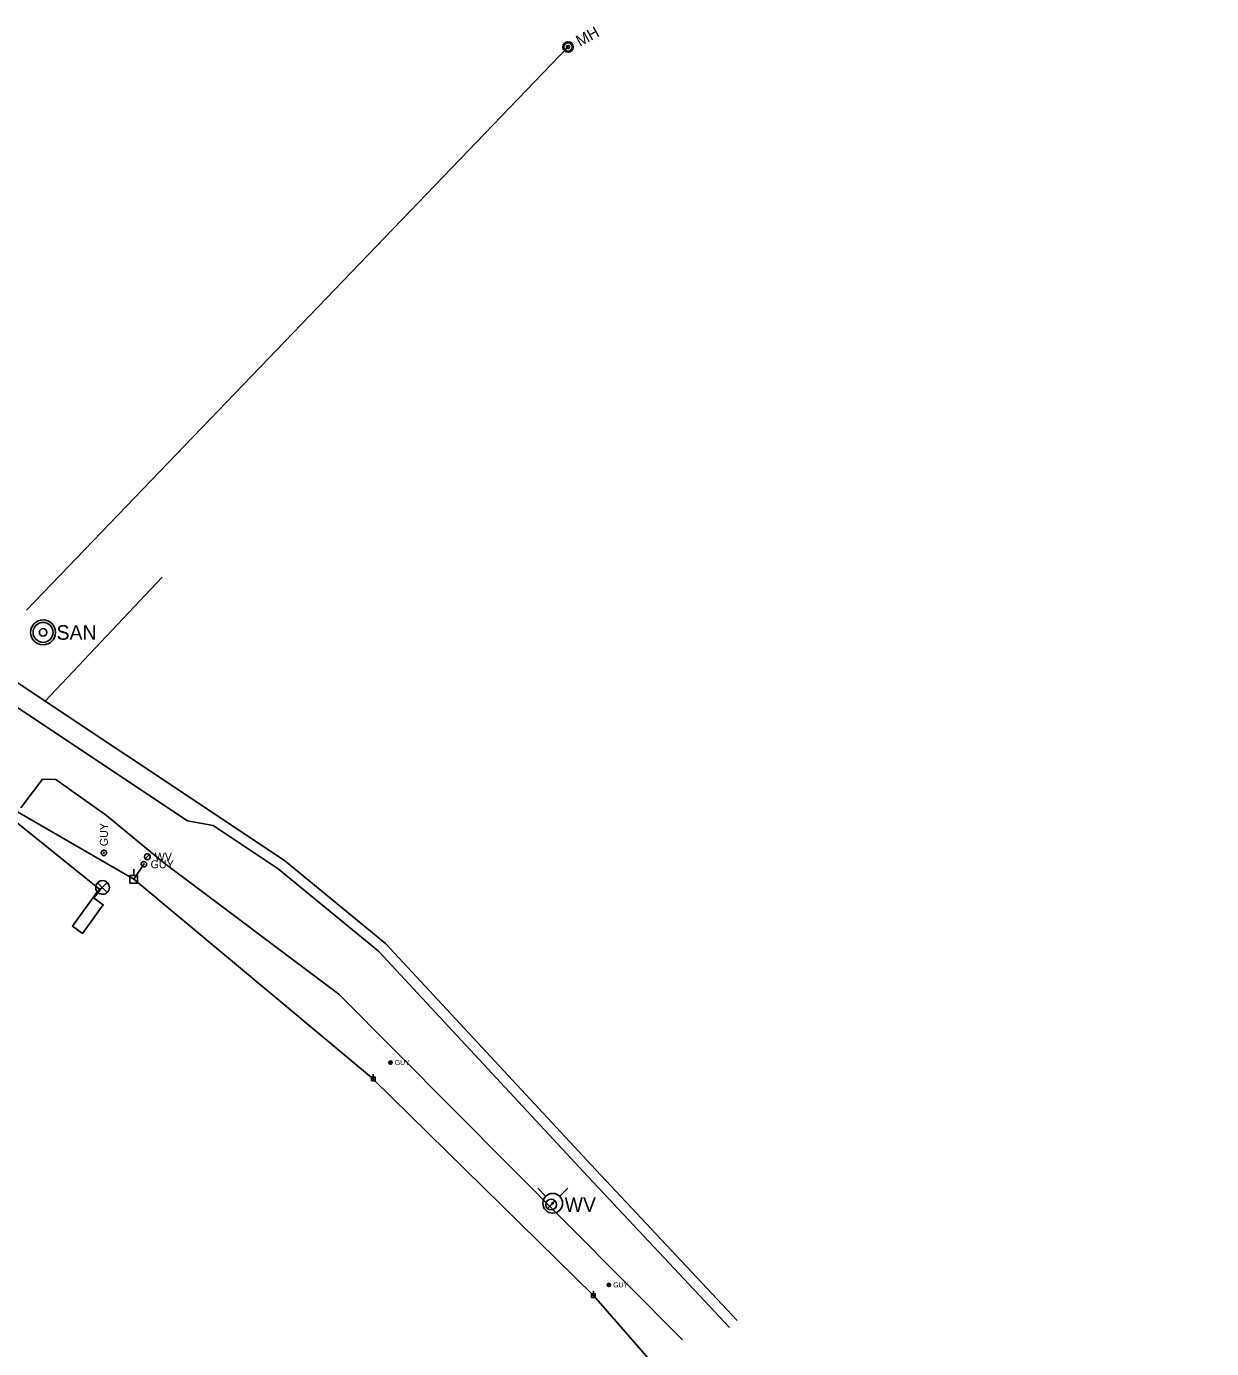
# Model space of a CAD drawing. Extents: x 600849 to 606371, y 330010 to 403088.
# Drawn here: x 603011 to 603582, y 353252 to 353888 of the extents above; entities that cross this region are included whole.
import ezdxf

# ---------------------------------------------------------------- set-up
doc = ezdxf.new("R2010")
doc.units = 0
for name, color, linetype in [('E_SIG', 7, 'Continuous'), ('E_UTL_EGuyWire', 7, 'Continuous'), ('E_UTL_EPowerPole', 7, 'Continuous'), ('E_UTL_G_UG', 7, 'Continuous'), ('E_UTL_Loop_UG', 7, 'Continuous'), ('E_UTL_Overhead', 7, 'Continuous'), ('E_UTL_SAN', 7, 'Continuous'), ('E_UTL_SAN_MH', 7, 'Continuous'), ('E_UTL_SAN_UG_MMSD', 7, 'Continuous'), ('E_UTL_W', 7, 'Continuous'), ('E_UTL_W_UG', 7, 'Continuous'), ('E_UTL_WHydrant', 7, 'Continuous')]:
    doc.layers.add(name, color=color, linetype=linetype)

# ---------------------------------------------------------------- blocks, each defined once
blk = doc.blocks.new('PPOL')
at = {"layer": 'E_UTL_EPowerPole'}
blk.add_line((-0.2, 13.7), (-0.2, 35.3), dxfattribs=at)
blk.add_lwpolyline([(-13.9, -13.7), (13.5, -13.7), (13.5, 13.7), (-13.9, 13.7)], close=True, dxfattribs=at)
blk.add_circle((0, 0), 1.77, dxfattribs=at)
blk = doc.blocks.new('GUY')
at = {"layer": 'E_UTL_EGuyWire'}
for radius in [12.2, 1.52]:
    blk.add_circle((0, 0), radius, dxfattribs=at)
blk.add_text('GUY', height=36.58, dxfattribs=at).set_placement((30.5, -18.3))

msp = doc.modelspace()

# ---------------------------------------------------------------- linework, layer by layer
at = {"layer": 'E_SIG'}
msp.add_line((602993.08, 353516.29), (603046.56, 353473.35), dxfattribs=at)
for points in [[(603051.27, 353474.09), (603051.21, 353474.72), (603051.03, 353475.32), (603050.75, 353475.88), (603050.36, 353476.37), (603049.88, 353476.78), (603049.34, 353477.09), (603048.75, 353477.3), (603048.13, 353477.39), (603047.5, 353477.36), (603046.89, 353477.21), (603046.32, 353476.95), (603045.81, 353476.59), (603045.37, 353476.13), (603045.04, 353475.6), (603044.8, 353475.02), (603044.68, 353474.4), (603044.68, 353473.78), (603044.8, 353473.16), (603045.04, 353472.58), (603045.37, 353472.05), (603045.81, 353471.6), (603046.32, 353471.23), (603046.89, 353470.97), (603047.5, 353470.82), (603048.13, 353470.79), (603048.75, 353470.88), (603049.34, 353471.09), (603049.88, 353471.4), (603050.36, 353471.81), (603050.75, 353472.31), (603051.03, 353472.86), (603051.21, 353473.47), (603051.27, 353474.09)], [(603050.23, 353476.43), (603045.62, 353471.77)], [(603045.62, 353476.38), (603050.27, 353471.73)], [(603047.72, 353474.26), (603043.62, 353468.74)]]:
    msp.add_lwpolyline(points, dxfattribs=at)
at = {"layer": 'E_UTL_EGuyWire'}
msp.add_line((603067.88, 353485.24), (603063.01, 353478.09), dxfattribs=at)
for points in [[(603048.61, 353492.02), (603048.37, 353492), (603048.13, 353491.93), (603047.92, 353491.82), (603047.73, 353491.67), (603047.57, 353491.49), (603047.44, 353491.27), (603047.36, 353491.04), (603047.33, 353490.8), (603047.34, 353490.56), (603047.4, 353490.32), (603047.5, 353490.1), (603047.64, 353489.9), (603047.82, 353489.73), (603048.02, 353489.6), (603048.25, 353489.51), (603048.49, 353489.46), (603048.73, 353489.46), (603048.97, 353489.51), (603049.2, 353489.6), (603049.4, 353489.73), (603049.58, 353489.9), (603049.72, 353490.1), (603049.82, 353490.32), (603049.88, 353490.56), (603049.89, 353490.8), (603049.86, 353491.04), (603049.78, 353491.27), (603049.66, 353491.49), (603049.5, 353491.67), (603049.3, 353491.82), (603049.09, 353491.93), (603048.85, 353492), (603048.61, 353492.02)], [(603048.61, 353490.9), (603048.58, 353490.9), (603048.55, 353490.89), (603048.52, 353490.88), (603048.5, 353490.86), (603048.48, 353490.83), (603048.46, 353490.81), (603048.46, 353490.78), (603048.45, 353490.75), (603048.45, 353490.72), (603048.46, 353490.69), (603048.47, 353490.66), (603048.49, 353490.64), (603048.51, 353490.61), (603048.54, 353490.6), (603048.57, 353490.59), (603048.6, 353490.58), (603048.63, 353490.58), (603048.66, 353490.59), (603048.68, 353490.6), (603048.71, 353490.61), (603048.73, 353490.64), (603048.75, 353490.66), (603048.76, 353490.69), (603048.77, 353490.72), (603048.77, 353490.75), (603048.77, 353490.78), (603048.76, 353490.81), (603048.74, 353490.83), (603048.72, 353490.86), (603048.7, 353490.88), (603048.67, 353490.89), (603048.64, 353490.9), (603048.61, 353490.9)], [(603069.16, 353485.24), (603069.14, 353485.48), (603069.07, 353485.72), (603068.96, 353485.93), (603068.81, 353486.13), (603068.62, 353486.29), (603068.41, 353486.41), (603068.18, 353486.49), (603067.94, 353486.52), (603067.7, 353486.51), (603067.46, 353486.45), (603067.24, 353486.35), (603067.04, 353486.21), (603066.87, 353486.03), (603066.74, 353485.83), (603066.65, 353485.6), (603066.6, 353485.36), (603066.6, 353485.12), (603066.65, 353484.88), (603066.74, 353484.65), (603066.87, 353484.45), (603067.04, 353484.27), (603067.24, 353484.13), (603067.46, 353484.03), (603067.7, 353483.97), (603067.94, 353483.96), (603068.18, 353483.99), (603068.41, 353484.07), (603068.62, 353484.19), (603068.81, 353484.35), (603068.96, 353484.55), (603069.07, 353484.76), (603069.14, 353485), (603069.16, 353485.24)], [(603068.04, 353485.24), (603068.04, 353485.27), (603068.03, 353485.3), (603068.01, 353485.33), (603067.99, 353485.35), (603067.97, 353485.37), (603067.95, 353485.39), (603067.92, 353485.4), (603067.89, 353485.4), (603067.86, 353485.4), (603067.83, 353485.39), (603067.8, 353485.38), (603067.77, 353485.36), (603067.75, 353485.34), (603067.74, 353485.31), (603067.72, 353485.29), (603067.72, 353485.26), (603067.72, 353485.22), (603067.72, 353485.19), (603067.74, 353485.17), (603067.75, 353485.14), (603067.77, 353485.12), (603067.8, 353485.1), (603067.83, 353485.09), (603067.86, 353485.08), (603067.89, 353485.08), (603067.92, 353485.08), (603067.95, 353485.09), (603067.97, 353485.11), (603067.99, 353485.13), (603068.01, 353485.15), (603068.03, 353485.18), (603068.04, 353485.21), (603068.04, 353485.24)]]:
    msp.add_lwpolyline(points, dxfattribs=at)
at = {"layer": 'E_UTL_EPowerPole'}
for points in [[(603062.98, 353479.93), (603062.98, 353482.84)], [(603064.83, 353479.93), (603061.14, 353479.93)], [(603061.14, 353479.93), (603061.14, 353476.24)], [(603061.14, 353476.24), (603064.83, 353476.24)], [(603063.25, 353478.09), (603063.25, 353478.13), (603063.24, 353478.18), (603063.21, 353478.22), (603063.19, 353478.25), (603063.15, 353478.28), (603063.11, 353478.31), (603063.07, 353478.32), (603063.03, 353478.33), (603062.98, 353478.32), (603062.94, 353478.31), (603062.89, 353478.3), (603062.86, 353478.27), (603062.83, 353478.24), (603062.8, 353478.2), (603062.79, 353478.16), (603062.78, 353478.11), (603062.78, 353478.07), (603062.79, 353478.02), (603062.8, 353477.98), (603062.83, 353477.94), (603062.86, 353477.91), (603062.89, 353477.88), (603062.94, 353477.86), (603062.98, 353477.85), (603063.03, 353477.85), (603063.07, 353477.86), (603063.11, 353477.87), (603063.15, 353477.89), (603063.19, 353477.92), (603063.21, 353477.96), (603063.24, 353478), (603063.25, 353478.04), (603063.25, 353478.09)], [(603064.83, 353476.24), (603064.83, 353479.93)]]:
    msp.add_lwpolyline(points, dxfattribs=at)
at = {"layer": 'E_UTL_G_UG'}
msp.add_line((603020.38, 353563.7), (603076.59, 353623.45), dxfattribs=at)
for points in [[(603353.21, 353265.76), (603285.29, 353338.27), (603184.09, 353447.16), (603135.48, 353487.06), (602982.16, 353589.15), (602972.15, 353574.89)], [(603101.24, 353503.85), (603088.85, 353506.1), (602986.31, 353574.37)], [(603349.56, 353262.35), (603281.63, 353334.86), (603180.66, 353443.5), (603132.5, 353483.04), (603101.24, 353503.85)]]:
    msp.add_lwpolyline(points, dxfattribs=at)
at = {"layer": 'E_UTL_Loop_UG'}
for points in [[(603046.56, 353473.35), (603045.76, 353472.42), (603043.46, 353469.26)], [(603043.48, 353469.29), (603048.33, 353465.76), (603038.32, 353452.02), (603033.47, 353455.55), (603043.48, 353469.29)]]:
    msp.add_lwpolyline(points, dxfattribs=at)
at = {"layer": 'E_UTL_Overhead'}
for points in [[(602931.19, 353554.28), (603063.01, 353478.09)], [(603063.01, 353478.09), (603178.33, 353381.85)], [(603178.25, 353381.93), (603284.15, 353277.69), (603383.7, 353163.5), (603482.14, 353049.83), (603581.5, 352940.57)]]:
    msp.add_lwpolyline(points, dxfattribs=at)
at = {"layer": 'E_UTL_SAN'}
for radius in [6, 4.8, 1.8]:
    msp.add_circle((603019.38, 353596.84), radius, dxfattribs=at)
at = {"layer": 'E_UTL_SAN_MH'}
for radius in [2.5, 2, 0.75]:
    msp.add_circle((603271.93, 353878.52), radius, dxfattribs=at)
at = {"layer": 'E_UTL_SAN_UG_MMSD'}
msp.add_line((603011.37, 353607.46), (603271.93, 353878.52), dxfattribs=at)
at = {"layer": 'E_UTL_W'}
for points in [[(603070.94, 353488.9), (603070.92, 353489.17), (603070.84, 353489.43), (603070.72, 353489.67), (603070.55, 353489.88), (603070.34, 353490.06), (603070.11, 353490.19), (603069.85, 353490.28), (603069.58, 353490.32), (603069.31, 353490.31), (603069.05, 353490.24), (603068.8, 353490.13), (603068.58, 353489.97), (603068.4, 353489.78), (603068.25, 353489.55), (603068.15, 353489.3), (603068.1, 353489.03), (603068.1, 353488.76), (603068.15, 353488.49), (603068.25, 353488.24), (603068.4, 353488.01), (603068.58, 353487.82), (603068.8, 353487.66), (603069.05, 353487.55), (603069.31, 353487.48), (603069.58, 353487.47), (603069.85, 353487.51), (603070.11, 353487.6), (603070.34, 353487.73), (603070.55, 353487.91), (603070.72, 353488.12), (603070.84, 353488.37), (603070.92, 353488.63), (603070.94, 353488.9)], [(603068.51, 353487.89), (603070.52, 353489.9)], [(603261.96, 353319.66), (603265.62, 353323.33)]]:
    msp.add_lwpolyline(points, dxfattribs=at)
msp.add_circle((603263.79, 353321.5), 2.59, dxfattribs=at)
at = {"layer": 'E_UTL_W_UG'}
for points in [[(603077.46, 353485.94), (603049.92, 353508.68), (603025.5, 353526.1), (603019.06, 353526.24), (603008.75, 353512.49)], [(603326.99, 353256.45), (603161.59, 353422.75), (603077.46, 353485.94)]]:
    msp.add_lwpolyline(points, dxfattribs=at)
at = {"layer": 'E_UTL_WHydrant'}
for points in [[(603261.22, 353325.47), (603257.32, 353329.36)], [(603267.89, 353325.47), (603271.79, 353329.36)]]:
    msp.add_lwpolyline(points, dxfattribs=at)
for radius in [4.77, 0.365]:
    msp.add_circle((603264.55, 353322.13), radius, dxfattribs=at)

# ---------------------------------------------------------------- block references
at = {"layer": 'E_UTL_EGuyWire', "xscale": 0.06561666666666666, "yscale": 0.06561666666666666}
for p in [(603186.55, 353389.86), (603291.62, 353282.88)]:
    msp.add_blockref('GUY', p, dxfattribs=at)
at = {"layer": 'E_UTL_EPowerPole', "xscale": 0.06561666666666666, "yscale": 0.06561666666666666}
for p in [(603178.25, 353381.93), (603284.15, 353277.69)]:
    msp.add_blockref('PPOL', p, dxfattribs=at)

# ---------------------------------------------------------------- texts
at = {"layer": 'E_UTL_EGuyWire'}
msp.add_text('GUY', height=3.85, rotation=90, dxfattribs=at).set_placement((603050.54, 353493.95))
msp.add_text('GUY', height=3.85, dxfattribs=at).set_placement((603071.09, 353483.32))
at = {"layer": 'E_UTL_SAN'}
msp.add_text('SAN', height=6.998, dxfattribs=at).set_placement((603025.86, 353593.3))
at = {"layer": 'E_UTL_SAN_MH'}
msp.add_text('MH', height=5.4, rotation=28.74486, dxfattribs=at).set_placement((603277.62, 353878.55))
at = {"layer": 'E_UTL_W'}
for height, p in [(3.85, (603073.08, 353486.97)), (7, (603270.27, 353318))]:
    msp.add_text('WV', height=height, dxfattribs=at).set_placement(p)

doc.saveas('drawing.dxf')
